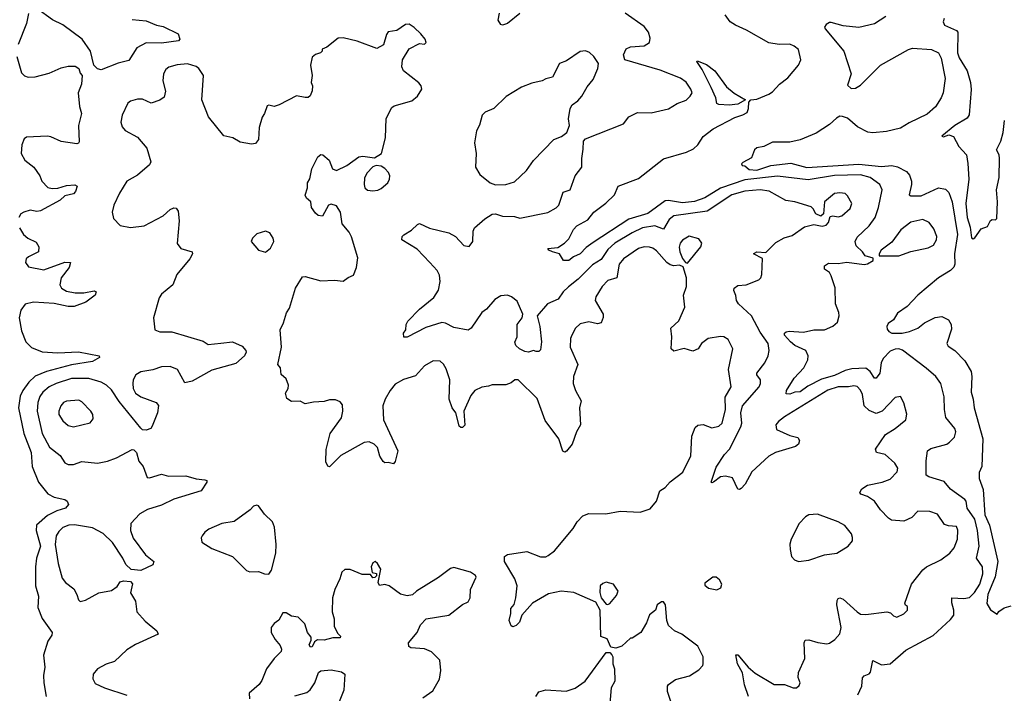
# Model space of a CAD drawing. Extents: x 1603745 to 1745082, y 385868 to 533966.
# Tile 521 of 646: x 1630205 to 1635895, y 484764 to 488658. Entities that reach past the tile are written whole.
import ezdxf

# ---------------------------------------------------------------- set-up
doc = ezdxf.new("R2010")
doc.units = 0

msp = doc.modelspace()

# ---------------------------------------------------------------- linework, layer by layer
at = {"layer": '0CON20XD'}
for points in [[(1630855, 488659.2), (1630935, 488651.1), (1630995, 488626.7), (1631035, 488618.5), (1631120, 488575), (1631131.2, 488545), (1631122.5, 488535), (1631025, 488520.9), (1630935, 488523.8), (1630882.5, 488495), (1630835, 488420.8), (1630774.3, 488405.7), (1630675, 488368), (1630654.2, 488374.2), (1630633.3, 488395), (1630614.3, 488475), (1630565.6, 488545), (1630455, 488627.1), (1630394.1, 488655.9), (1630305, 488722.7)], [(1630255, 488693.3), (1630243.9, 488635), (1630195.3, 488515)], [(1634455, 484880.9), (1634565, 484816), (1634625.8, 484815.8), (1634675, 484796.2), (1634695, 484796.7), (1634710.5, 484809.5), (1634716.2, 484825), (1634703.8, 484855), (1634705.8, 484885), (1634743.1, 484965), (1634739.4, 485055), (1634745, 485071.2), (1634765, 485072.9), (1634817, 485057), (1634869.3, 485050.7), (1634885.5, 485054.5), (1634915.5, 485074.5), (1634945, 485108.8), (1634952.1, 485145), (1634927.8, 485275), (1634928.8, 485301.2), (1634935, 485312.5), (1634945, 485316.7), (1634965, 485308.8), (1635045, 485234.4), (1635065, 485222.5), (1635095, 485220.5), (1635215.6, 485235.6), (1635238.3, 485228.3), (1635255, 485211.2), (1635275, 485203.8), (1635315, 485223.8), (1635336.7, 485245), (1635336.7, 485265), (1635323.9, 485273.9), (1635320.8, 485285), (1635360, 485395), (1635425, 485477.5), (1635445.5, 485494.5), (1635528, 485535), (1635581.4, 485575), (1635605.6, 485605), (1635625.6, 485655), (1635626.4, 485706.4), (1635618.8, 485728.8), (1635572, 485732), (1635549.5, 485739.5), (1635510.2, 485800.2), (1635465, 485815.6), (1635395, 485816), (1635360.4, 485779.6), (1635315, 485759.5), (1635243.3, 485765), (1635225.5, 485775.5), (1635180, 485825), (1635144.4, 485875), (1635105, 485901.8), (1635066.2, 485915), (1635060, 485925), (1635072.2, 485945), (1635105, 485967.1), (1635190, 485985), (1635235, 486001.1), (1635277.1, 486045), (1635280.8, 486065), (1635262.5, 486095), (1635206, 486145), (1635156.7, 486156.7), (1635150.6, 486175), (1635209.5, 486260.5), (1635264.2, 486295), (1635325.4, 486344.6), (1635332.3, 486377.7), (1635315, 486442.5), (1635295, 486478.8), (1635265, 486474.2), (1635188.8, 486395), (1635155, 486382.2), (1635115, 486399.1), (1635085.3, 486425), (1635075, 486491.4), (1635065, 486515.6), (1635045, 486536.5), (1635025, 486540.5), (1634995, 486534.6), (1634935, 486535.2), (1634875, 486516.3), (1634625, 486362.7), (1634590, 486335), (1634575.8, 486315), (1634578.8, 486288.8), (1634655, 486254.4), (1634702.3, 486242.3), (1634711.2, 486225), (1634705.9, 486204.1), (1634688.8, 486191.2), (1634573.1, 486156.9), (1634535, 486135.6), (1634436.2, 486045), (1634397.6, 485972.4), (1634375, 485947.5), (1634365, 485941.2), (1634355, 485943.3), (1634325, 486008.6), (1634285, 486020), (1634255, 486014.6), (1634215, 485984.3), (1634205, 485980), (1634202, 485985), (1634229.6, 486070.4), (1634277.7, 486145), (1634307.9, 486175), (1634373.6, 486305), (1634377.8, 486325), (1634372.3, 486385), (1634382.6, 486425), (1634478.2, 486535), (1634486, 486555), (1634485.5, 486575), (1634464.5, 486605), (1634464.4, 486615), (1634510.5, 486675), (1634531.1, 486715), (1634536.7, 486745), (1634531.1, 486785), (1634485, 486850.5), (1634433.7, 486945), (1634359.4, 487015), (1634347.1, 487035), (1634344.1, 487064.1), (1634331.7, 487091.7), (1634334, 487105), (1634355, 487121.4), (1634403.3, 487125), (1634476.2, 487153.8), (1634487.5, 487165), (1634493.9, 487183.9), (1634497.7, 487277.7), (1634446.7, 487305), (1634451.2, 487308.8), (1634465, 487315.4), (1634517.8, 487312.2), (1634575, 487369.1), (1634623.8, 487396.2), (1634669.3, 487410.7), (1634740.3, 487459.7), (1634795, 487474), (1634843.7, 487463.7), (1634865, 487470), (1634880, 487485), (1634890, 487520), (1634905, 487524), (1634935, 487517.9), (1634956.3, 487523.7), (1635005, 487566), (1635014.2, 487594.2), (1634989.8, 487639.8), (1634975, 487652.5), (1634945, 487657.1), (1634915, 487652.5), (1634856.2, 487605), (1634850, 487535), (1634835, 487521.2), (1634806.2, 487535), (1634791.4, 487565), (1634780, 487575), (1634685, 487604.5), (1634632.3, 487612.3), (1634535.8, 487665.8), (1634485, 487674.3), (1634395, 487666.4), (1634321.5, 487645), (1634179, 487551), (1633985, 487523.3), (1633958.2, 487501.8), (1633925, 487447.3), (1633875, 487465.3), (1633805, 487454.2), (1633745, 487426.2), (1633645, 487365.7), (1633605, 487329.1), (1633565, 487270.7), (1633515, 487240.7), (1633433.1, 487156.9), (1633375.9, 487114.1), (1633345.5, 487084.5), (1633318, 487042), (1633255.3, 487014.7), (1633195.5, 486945), (1633211.8, 486885), (1633221.1, 486795), (1633215, 486750), (1633205, 486740), (1633190.6, 486740.6), (1633175, 486745.8), (1633145, 486736), (1633125, 486739.6), (1633094.5, 486755), (1633071.9, 486775), (1633067, 486793), (1633079.5, 486825), (1633080.4, 486895), (1633108.1, 486935), (1633113.4, 486955), (1633080.2, 487030.2), (1633046.4, 487056.4), (1633025, 487064.5), (1632985, 487061.5), (1632950.6, 487039.4), (1632903.8, 486985), (1632875, 486966), (1632814.2, 486875), (1632797.5, 486862.5), (1632715, 486878.2), (1632665, 486904.1), (1632645, 486906.6), (1632552, 486878), (1632445, 486822), (1632425, 486823.3), (1632423.8, 486845), (1632437.1, 486865), (1632438, 486895), (1632448, 486915), (1632515, 486984.5), (1632598.6, 487051.4), (1632624.7, 487095), (1632634.6, 487145), (1632630.5, 487180.5), (1632617.4, 487207.4), (1632575.5, 487255), (1632501.3, 487331.3), (1632413.3, 487385), (1632416.1, 487403.9), (1632425, 487413.3), (1632469.1, 487440.9), (1632505, 487473.8), (1632515, 487478.8), (1632572.6, 487452.6), (1632685.5, 487425.5), (1632724.3, 487404.3), (1632772.7, 487352.7), (1632803.6, 487346.4), (1632823.8, 487375), (1632826.5, 487435), (1632834.4, 487455), (1632893.4, 487506.6), (1632935, 487533.1), (1632955, 487535.4), (1632995, 487522.7), (1633065, 487520.8), (1633095, 487510.6), (1633256.8, 487543.2), (1633305, 487569.2), (1633320.8, 487585), (1633345, 487660.8), (1633387.1, 487675), (1633414.6, 487755), (1633454.6, 487805.4), (1633453.5, 487855), (1633461.7, 487908.3), (1633463.2, 487955), (1633475, 487968), (1633694, 488055), (1633724.7, 488095.3), (1633775, 488121.1), (1633855, 488118.8), (1633955, 488142.5), (1634005, 488172.5), (1634057.4, 488192.6), (1634080.6, 488215), (1634090.6, 488235), (1634084.4, 488255), (1634056.9, 488296.9), (1634025, 488320), (1633906.6, 488366.6), (1633703.1, 488425), (1633693.8, 488455), (1633710.6, 488489.4), (1633735, 488501.1), (1633815, 488507.1), (1633844.2, 488525), (1633849.6, 488550.4), (1633839.6, 488585), (1633815, 488617.7), (1633705, 488694.4)], [(1633095, 488693.8), (1633025, 488636.2), (1632995, 488626.7), (1632985, 488630), (1632971.2, 488655), (1632978, 488695)], [(1635048.8, 484755), (1635072.1, 484805), (1635075.5, 484854.5), (1635085.5, 484864.5), (1635115, 484875.8), (1635122.8, 484887.2), (1635135, 484953.8), (1635185, 484929.6), (1635235, 484934.7), (1635327.3, 485012.7), (1635485, 485098.9), (1635585, 485190), (1635603.3, 485215), (1635604.5, 485245), (1635592.6, 485287.4), (1635592.5, 485315), (1635662.4, 485312.4), (1635695, 485318.2), (1635723.8, 485346.2), (1635753.4, 485395), (1635771.8, 485455), (1635768.9, 485495), (1635735.3, 485545), (1635751.1, 485615), (1635740.7, 485705), (1635725, 485771.5), (1635680.9, 485835), (1635675, 485873.8), (1635667.3, 485885), (1635584.8, 485944.8), (1635548.7, 485988.7), (1635458.8, 486015), (1635444.4, 486025), (1635443, 486107), (1635451.2, 486165), (1635470.6, 486179.4), (1635562.5, 486205), (1635578.8, 486215), (1635608, 486245), (1635615.8, 486275), (1635608.6, 486295), (1635558.3, 486358.3), (1635550, 486405), (1635547.8, 486477.8), (1635527.8, 486555), (1635498.9, 486595), (1635444.1, 486644.1), (1635307.5, 486747.5), (1635285.3, 486755.3), (1635265, 486753.1), (1635235, 486741.5), (1635195, 486698.5), (1635184.2, 486675), (1635176.8, 486615), (1635155, 486586.5), (1635144.7, 486584.7), (1635120.8, 486625), (1635095, 486643.9), (1635015, 486639.9), (1634975, 486629.8), (1634915, 486600.4), (1634839.4, 486580.6), (1634760.7, 486539.3), (1634715, 486505.8), (1634685, 486504.6), (1634655, 486492.9), (1634634.3, 486494.3), (1634636, 486515), (1634680.8, 486585), (1634737.5, 486645), (1634759.1, 486690.9), (1634762.7, 486715), (1634748.5, 486745), (1634684.5, 486774.5), (1634658.9, 486795), (1634625.6, 486835), (1634624.4, 486845.6), (1634635, 486854.2), (1634653, 486857), (1634735, 486850.9), (1634795, 486865.6), (1634855.5, 486864.5), (1634905, 486886.2), (1634930.7, 486909.3), (1634941.2, 486945), (1634940, 486965), (1634919.4, 487015), (1634918, 487108), (1634895, 487176.7), (1634885, 487196), (1634856.2, 487216.2), (1634856.2, 487235), (1634879.1, 487250.9), (1634935, 487247.5), (1634985, 487256.9), (1635085, 487242), (1635105, 487246.2), (1635137.5, 487265), (1635138.3, 487278.3), (1635092, 487292), (1635076.7, 487315), (1635039.7, 487349.7), (1635033.1, 487375), (1635045, 487400), (1635115, 487466.9), (1635148.5, 487515), (1635168.1, 487571.9), (1635189.1, 487675), (1635175.6, 487705), (1635121.1, 487745), (1635065, 487760.6), (1634915, 487757.6), (1634761.1, 487731.1), (1634585, 487752.6), (1634395, 487731.1), (1634255, 487684), (1634165, 487627.8), (1634105, 487606.2), (1634035, 487598.8), (1633955, 487613), (1633935, 487610.4), (1633835, 487538.2), (1633725, 487504.4), (1633519.8, 487370.2), (1633478.9, 487341.1), (1633445, 487303.8), (1633405, 487287.1), (1633378.8, 487265), (1633347.5, 487265), (1633324.1, 487304.1), (1633283.6, 487316.4), (1633263.3, 487325), (1633257.5, 487335), (1633315, 487340), (1633353.8, 487366.2), (1633378.8, 487391.2), (1633406.5, 487445), (1633425, 487466.7), (1633488.8, 487501.2), (1633522.9, 487545), (1633593.4, 487596.6), (1633642.9, 487645), (1633663.8, 487695), (1633780.8, 487739.2), (1633925, 487853.6), (1634058.3, 487891.7), (1634098.6, 487911.4), (1634124.1, 487935), (1634155, 487982.9), (1634213.2, 488026.8), (1634337.5, 488092.5), (1634385, 488106.7), (1634409.3, 488120.7), (1634417.5, 488145), (1634418.3, 488181.7), (1634430, 488195), (1634465, 488198.8), (1634535, 488226.9), (1634555, 488241.4), (1634595.4, 488284.6), (1634645, 488321.4), (1634705.8, 488395), (1634719.2, 488425), (1634706, 488485), (1634681.2, 488505), (1634655.4, 488515.4), (1634595, 488513.3), (1634534.1, 488524.1), (1634405, 488597.2), (1634342.5, 488625), (1634312, 488645), (1634282.5, 488685)], [(1635210, 488675), (1635145, 488634), (1635055, 488612), (1634965, 488622.5), (1634895, 488641.4), (1634885, 488642), (1634865, 488630), (1634855.8, 488615), (1634860, 488605), (1634967.3, 488475), (1635010, 488345), (1634988.3, 488278.3), (1635010.7, 488260.7), (1635035, 488262), (1635065, 488280), (1635180.6, 488395), (1635342, 488485), (1635365, 488492.5), (1635475.5, 488485.5), (1635515, 488465.8), (1635531.5, 488435), (1635553, 488317), (1635541.9, 488235), (1635530, 488205), (1635496.9, 488153.1), (1635449.2, 488110.8), (1635345, 488061.8), (1635295, 488029.6), (1635215, 488011.5), (1635135, 488003.8), (1635106.9, 488006.9), (1635047.8, 488037.8), (1634988.6, 488088.6), (1634961.2, 488098.8), (1634945, 488099.4), (1634925, 488088.1), (1634885, 488052.5), (1634807.6, 488002.4), (1634715, 487963.8), (1634655, 487949.2), (1634555, 487949.2), (1634505, 487924), (1634465, 487916.7), (1634452.5, 487905), (1634435, 487860), (1634385, 487832.5), (1634377.5, 487825), (1634380, 487815), (1634395, 487812.5), (1634421.3, 487791.3), (1634465, 487788.7), (1634545.5, 487814.5), (1634662, 487828), (1634755, 487802.8), (1635055, 487822.9), (1635185, 487809.7), (1635245.1, 487815.2), (1635277.8, 487807.8), (1635330.5, 487780.5), (1635348.1, 487758.1), (1635358.8, 487725), (1635359.6, 487705), (1635345.9, 487645.9), (1635355, 487638.6), (1635415, 487640), (1635515, 487685.6), (1635555, 487677.1), (1635575, 487658), (1635594.8, 487605), (1635624.3, 487415), (1635607.4, 487305), (1635610.4, 487245), (1635603.1, 487226.9), (1635585, 487207.3), (1635515.5, 487165), (1635395.3, 487064.7), (1635335, 487000), (1635279.1, 486960.9), (1635255, 486923.3), (1635225, 486902.5), (1635216.7, 486885), (1635218.3, 486868.3), (1635227.5, 486855), (1635245.6, 486845.6), (1635305.6, 486845.6), (1635347.3, 486855), (1635395.5, 486875), (1635434.5, 486905.5), (1635495, 486935.9), (1635535, 486941.2), (1635572.3, 486922.3), (1635588.1, 486895), (1635590.3, 486869.7), (1635562.5, 486785), (1635570.8, 486770.8), (1635609.2, 486745), (1635666.7, 486686.7), (1635703.5, 486625), (1635707.9, 486595), (1635703.2, 486505), (1635716.2, 486465), (1635721.5, 486415), (1635771.9, 486235), (1635766.4, 486075), (1635749.7, 486040.3), (1635750.8, 486005), (1635772.4, 485942.4), (1635783.5, 485795), (1635809, 485735), (1635857.6, 485525), (1635842.9, 485437.1), (1635801.2, 485335), (1635795, 485282.5), (1635815, 485247.5), (1635855, 485222.5), (1635863.6, 485236.4), (1635895, 485257.5), (1635935, 485270)], [(1635548.6, 488665), (1635542, 488645), (1635550, 488625), (1635618.8, 488595), (1635627.5, 488585), (1635625.2, 488465), (1635635, 488437.8), (1635681, 488361), (1635699.8, 488295), (1635703.2, 488253.2), (1635692.6, 488107.4), (1635681.5, 488088.5), (1635608.9, 488045), (1635534, 487984), (1635545, 487980), (1635575, 487992), (1635601.7, 487981.7), (1635632.5, 487925), (1635676.5, 487876.5), (1635684.1, 487825.9), (1635691.1, 487735), (1635672.5, 487595), (1635680.5, 487515), (1635697.4, 487457.4), (1635705, 487396.7), (1635715, 487391.2), (1635725, 487396.7), (1635761.7, 487448.3), (1635797.7, 487462.3), (1635815, 487497.5), (1635825, 487502.5), (1635845, 487500), (1635851.7, 487508.3), (1635856.9, 487605), (1635850, 487675), (1635865.3, 487744.7), (1635867.8, 487855), (1635865, 487876.7), (1635850.8, 487905), (1635875, 487955.8), (1635889.2, 488005), (1635897, 488075)], [(1632741.2, 486325), (1632726.2, 486385), (1632704.6, 486414.6), (1632687.5, 486465), (1632690.4, 486575), (1632669.4, 486639.4), (1632655, 486666.2), (1632635, 486684), (1632595, 486685.6), (1632545, 486657.1), (1632491.7, 486598.3), (1632422.2, 486577.8), (1632375, 486550.4), (1632346.1, 486515), (1632316.9, 486465), (1632304, 486425), (1632306.8, 486345), (1632390, 486165), (1632375.7, 486104.3), (1632365, 486090), (1632335, 486098), (1632315, 486096.2), (1632305, 486103.8), (1632287.3, 486135), (1632272.2, 486185), (1632253.4, 486203.4), (1632225, 486217.5), (1632195, 486214.5), (1632061.3, 486138.7), (1631995, 486073.3), (1631985, 486076.7), (1631975, 486102.5), (1631976.2, 486173.8), (1631998.6, 486265), (1632065, 486356.7), (1632073.1, 486395), (1632071.4, 486431.4), (1632057.9, 486447.9), (1632030.8, 486460.8), (1631995, 486460), (1631965, 486450), (1631902.3, 486447.7), (1631855, 486436.7), (1631825, 486452.5), (1631775, 486450), (1631748.3, 486468.3), (1631740.5, 486499.5), (1631756.7, 486525), (1631758, 486545), (1631745, 486582.5), (1631716.4, 486606.4), (1631712.5, 486645), (1631697.5, 486665), (1631717.5, 486765), (1631710, 486865), (1631730, 486905), (1631747.5, 486962.5), (1631765, 486990), (1631798.8, 487105), (1631839.3, 487170.7), (1631855, 487173.8), (1631945, 487147.8), (1632025, 487152.5), (1632075, 487146.2), (1632103.1, 487166.9), (1632135, 487180), (1632152, 487225), (1632158.8, 487281.2), (1632122.7, 487402.7), (1632108.9, 487428.9), (1632068.3, 487478.3), (1632058.1, 487545), (1632035, 487581.4), (1632005, 487590.8), (1631990, 487585), (1631955, 487522.5), (1631930, 487525), (1631915, 487540), (1631892.3, 487572.3), (1631886.7, 487605), (1631862.5, 487625), (1631853.9, 487643.9), (1631868, 487685), (1631868, 487715), (1631882.3, 487737.7), (1631893.8, 487795), (1631927.5, 487865), (1631945, 487877.5), (1631956, 487876), (1631993.8, 487845), (1632013.3, 487795), (1632035, 487786.7), (1632095, 487813.8), (1632164.5, 487865.5), (1632187.9, 487867.9), (1632255, 487858.8), (1632295.8, 487884.2), (1632318.6, 487975), (1632323.5, 488086.5), (1632355, 488150), (1632369.5, 488160.5), (1632470.6, 488189.4), (1632504.4, 488215.6), (1632530, 488255), (1632526, 488275), (1632512.1, 488292.1), (1632422.4, 488362.4), (1632414.3, 488385), (1632417.1, 488425), (1632455, 488489.2), (1632515, 488519.2), (1632545, 488516.7), (1632553.3, 488525), (1632548.8, 488545), (1632524, 488575), (1632485, 488612.5), (1632455, 488631.2), (1632435, 488628.8), (1632385, 488594.2), (1632335, 488588), (1632325, 488572.5), (1632307.5, 488512.5), (1632268.3, 488491.7), (1632155, 488534.2), (1632075, 488553.3), (1632045, 488550), (1631980.5, 488499.5), (1631953.3, 488486.7), (1631952.5, 488475), (1631943.6, 488466.4), (1631914, 488456), (1631895, 488440), (1631886.2, 488395), (1631896, 488335), (1631890, 488295), (1631896.7, 488275), (1631896.1, 488246.1), (1631883, 488217), (1631871.7, 488208.3), (1631855, 488207.5), (1631805, 488217.5), (1631705, 488166.2), (1631675, 488156.2), (1631645, 488163.3), (1631635, 488158.8), (1631620, 488115), (1631606.2, 488095), (1631588.8, 488035), (1631585.8, 487965), (1631567.9, 487942.1), (1631545, 487938.8), (1631478.8, 487948.8), (1631437.5, 487975), (1631385, 487986.7), (1631295.8, 488095.8), (1631257.5, 488195), (1631267.8, 488335), (1631240.6, 488375), (1631225, 488386.4), (1631175, 488401.5), (1631115, 488396.5), (1631066.4, 488383.6), (1631049.7, 488370.3), (1631036.9, 488345), (1631031.9, 488305), (1631046.9, 488245), (1631039.5, 488210.5), (1631015, 488192.9), (1630965, 488174.2), (1630915, 488198.5), (1630885, 488198.5), (1630845, 488186.5), (1630830.6, 488175), (1630797.1, 488105), (1630790, 488065), (1630797.3, 488037.3), (1630815, 488016.7), (1630885, 487978.8), (1630940, 487915), (1630963.1, 487835), (1630955, 487818.6), (1630885, 487759.4), (1630825, 487724.2), (1630781.5, 487655), (1630748.2, 487585), (1630739.5, 487545), (1630748, 487508), (1630785, 487468.8), (1630845.8, 487455.8), (1630925, 487465.8), (1631035, 487524.3), (1631075, 487560.8), (1631095, 487570), (1631108.8, 487568.8), (1631121.2, 487551.2), (1631125.7, 487495), (1631114.6, 487364.6), (1631136.2, 487335), (1631202.5, 487315), (1631203.3, 487305), (1631187.5, 487275), (1631113.1, 487185), (1631090, 487125), (1631025, 487071.2), (1631010.9, 487049.1), (1630978.1, 486935), (1630985.9, 486865.9), (1631015, 486853.1), (1631085, 486853.3), (1631265, 486798.6), (1631295, 486780.8), (1631368.3, 486788.3), (1631435, 486796), (1631490.7, 486770.7), (1631511.2, 486745), (1631513.3, 486735), (1631503.3, 486715), (1631455, 486670), (1631315, 486632), (1631202.3, 486567.7), (1631159.3, 486559.3), (1631117.5, 486635), (1631075, 486653.1), (1631025, 486651.5), (1630975, 486633.5), (1630905, 486621.5), (1630876.7, 486605), (1630861.5, 486575), (1630858.9, 486555), (1630861.5, 486525), (1630875, 486498.6), (1630905, 486476.9), (1630994.2, 486444.2), (1631007.7, 486427.7), (1631000.6, 486385), (1630971.2, 486308.8), (1630962.5, 486295), (1630935.8, 486284.2), (1630915, 486286.7), (1630905, 486296.7), (1630779.9, 486449.9), (1630735, 486517.9), (1630707.5, 486545), (1630675, 486562.9), (1630604.2, 486584.2), (1630505, 486584.2), (1630415, 486554.7), (1630375, 486535.3), (1630339.6, 486505), (1630321.1, 486478.9), (1630310.5, 486445), (1630305.8, 486395), (1630334.7, 486265), (1630376.5, 486186.5), (1630439.1, 486139.1), (1630465.6, 486095.6), (1630485, 486087.5), (1630515, 486087.5), (1630565, 486104.4), (1630654.5, 486094.5), (1630712.5, 486105), (1630763.8, 486125), (1630855, 486173.8), (1630865, 486171.2), (1630880, 486155), (1630892.9, 486105), (1630918.8, 486075), (1630942, 486012), (1630955, 486010), (1631025, 486030), (1631065, 486019.2), (1631165, 486021.4), (1631225, 486002.9), (1631275, 485998.8), (1631287.5, 485995), (1631287.5, 485985), (1631254, 485935), (1631095, 485886.7), (1631025, 485851.4), (1630944.4, 485825.6), (1630899, 485801), (1630847.5, 485745), (1630845.5, 485705), (1630860, 485660), (1630932, 485565), (1630980, 485525), (1630975, 485506.7), (1630905, 485473.8), (1630849.3, 485479.3), (1630818.1, 485508.1), (1630801.1, 485545), (1630740.6, 485635), (1630688, 485688), (1630625, 485720), (1630522, 485738), (1630488.8, 485735), (1630455, 485722.1), (1630430.5, 485699.5), (1630415.3, 485675), (1630409.4, 485625), (1630427.3, 485515), (1630449.5, 485429.5), (1630469.2, 485405), (1630517.6, 485367.6), (1630535.7, 485335), (1630544.1, 485304.1), (1630555, 485293.8), (1630585, 485303.1), (1630663.3, 485345), (1630735, 485357.5), (1630767.7, 485382.3), (1630785, 485408.8), (1630805, 485413.3), (1630845, 485410), (1630857, 485397), (1630846.2, 485345), (1630875, 485297.5), (1630881.2, 485235), (1630930.3, 485180.3), (1630996.7, 485125), (1631006.2, 485105), (1630874.2, 485045.8), (1630825, 485014.5), (1630752, 484948), (1630705, 484932.9), (1630655, 484905.6), (1630629.2, 484875), (1630627.7, 484847.7), (1630641.7, 484821.7), (1630695, 484795.7), (1630824.3, 484754.3)], [(1632955, 487702.9), (1633015, 487704.5), (1633065, 487720.5), (1633133.2, 487786.8), (1633175.4, 487844.6), (1633292, 487965), (1633336.9, 487983.1), (1633368, 488005), (1633382.2, 488045), (1633377.5, 488085), (1633385.6, 488145), (1633398.6, 488165), (1633430.6, 488189.4), (1633453.6, 488216.4), (1633485, 488270), (1633518.6, 488311.4), (1633545.6, 488375), (1633549.2, 488405), (1633523.8, 488445), (1633498.7, 488468.7), (1633475, 488476.9), (1633445, 488473.8), (1633365, 488420), (1633325, 488404), (1633283.8, 488325), (1633245, 488315.5), (1633225, 488303.3), (1633165, 488291.5), (1633105, 488267.1), (1633016.6, 488213.4), (1632945.9, 488144.1), (1632895, 488122.1), (1632877.8, 488105), (1632862.1, 488047.9), (1632845.7, 488015), (1632833.6, 487946.4), (1632842.2, 487885), (1632839.1, 487805), (1632865, 487762.2), (1632924.2, 487715), (1632955, 487702.9)], [(1630188.8, 488445), (1630215, 488350), (1630232.8, 488332.8), (1630254.5, 488324.5), (1630295, 488327.1), (1630375, 488349.2), (1630445, 488380), (1630485, 488388.6), (1630525, 488388), (1630546.7, 488375), (1630555, 488347.5), (1630566.7, 488335), (1630562.9, 488285), (1630542.5, 488235), (1630551.2, 488155), (1630562.5, 488115), (1630545.6, 488045), (1630548.3, 487951.7), (1630545, 487943.8), (1630535, 487940.8), (1630445, 487953.1), (1630385, 487980.5), (1630365, 487983.5), (1630245, 487978), (1630231.2, 487968.8), (1630217.1, 487935), (1630213.5, 487883.5), (1630235, 487846), (1630287.1, 487805), (1630322, 487755), (1630333.8, 487725), (1630368, 487688), (1630392.4, 487682.4), (1630425.4, 487684.6), (1630475, 487698.5), (1630523.3, 487703.3), (1630536.7, 487695), (1630528, 487665), (1630515, 487650.8), (1630465, 487640), (1630438.6, 487615), (1630325, 487552.5), (1630305, 487549.5), (1630265, 487556.2), (1630228.8, 487545), (1630211.4, 487535), (1630199.4, 487515)], [(1634305, 488164.2), (1634246.4, 488166.4), (1634235, 488174), (1634228.4, 488205), (1634201.3, 488265), (1634149.5, 488369.5), (1634117.5, 488415), (1634121.2, 488418.8), (1634175, 488399.1), (1634222.3, 488362.3), (1634289.4, 488269.4), (1634335, 488232.2), (1634400, 488195), (1634355, 488168.8), (1634305, 488164.2)], [(1632245, 487668.2), (1632275, 487672.5), (1632295, 487681.9), (1632331.9, 487715), (1632342.5, 487735), (1632344.4, 487755), (1632336.9, 487775), (1632315, 487798), (1632295, 487810), (1632266.1, 487813.9), (1632245, 487806.7), (1632210.4, 487769.6), (1632198.2, 487741.8), (1632196.7, 487705), (1632200.4, 487685), (1632215, 487672.9), (1632245, 487668.2)], [(1630204.4, 487455), (1630226.2, 487416.2), (1630252, 487395), (1630301.1, 487371.1), (1630315.9, 487344.1), (1630314, 487315), (1630255, 487287.8), (1630242.5, 487275), (1630239.4, 487255), (1630255, 487230), (1630345, 487211.9), (1630465, 487255.6), (1630498.8, 487255), (1630491.4, 487225), (1630445.4, 487165), (1630437.8, 487125), (1630447.1, 487105), (1630475, 487087.5), (1630525, 487079.3), (1630575, 487079.6), (1630635, 487091.2), (1630646.7, 487085), (1630642, 487065), (1630588, 487025), (1630519.8, 487000.2), (1630485, 486999.4), (1630405, 487016.2), (1630285.3, 487024.7), (1630237.2, 487012.8), (1630210.7, 486979.2), (1630202.2, 486935), (1630215, 486858.8), (1630240, 486795), (1630272.3, 486762.3), (1630335, 486737.2), (1630425, 486731.2), (1630545, 486737.4), (1630665, 486715.6), (1630666.2, 486705), (1630625, 486681.8), (1630505, 486663.4), (1630360.6, 486625), (1630295, 486597.7), (1630256.9, 486563.1), (1630222.2, 486515), (1630208.3, 486481.7), (1630198, 486415), (1630228.9, 486265), (1630270.7, 486155), (1630276.8, 486075), (1630314.6, 485985), (1630368, 485918), (1630405, 485898.5), (1630465, 485884.3), (1630480, 485875), (1630488, 485855), (1630468.8, 485835), (1630420.5, 485819.5), (1630365, 485791), (1630302.9, 485735), (1630299.6, 485705), (1630324.5, 485615), (1630301.4, 485545), (1630295.8, 485495), (1630297.2, 485385), (1630314.5, 485325), (1630310.7, 485259.3), (1630335, 485196), (1630392.5, 485115), (1630390.3, 485099.7), (1630367.5, 485065), (1630343.5, 484985), (1630349.5, 484915), (1630342.4, 484867.6), (1630344.4, 484825), (1630357.1, 484745)], [(1635172.5, 487292.5), (1635285, 487292.9), (1635355, 487318.6), (1635455, 487339.4), (1635485.7, 487355), (1635502.9, 487385), (1635505.6, 487405), (1635489.1, 487449.1), (1635460.8, 487485), (1635425, 487502.2), (1635355, 487487.9), (1635297, 487443), (1635245, 487372), (1635184.1, 487325.9), (1635172.5, 487305), (1635172.5, 487292.5)], [(1631625, 487314), (1631655, 487336.2), (1631672.9, 487375), (1631670, 487395), (1631651.2, 487425), (1631625, 487435.7), (1631575, 487419.2), (1631550.8, 487395), (1631542.9, 487375), (1631585, 487326), (1631625, 487314)], [(1634065, 487250), (1634140.8, 487345), (1634147.5, 487365), (1634130.9, 487390.9), (1634075, 487405.8), (1634035, 487383.8), (1634021.4, 487365), (1634017, 487343), (1634019.4, 487315), (1634035, 487276.7), (1634053.6, 487253.6), (1634065, 487250)], [(1633971.1, 484705), (1633948, 484775), (1633948.6, 484805), (1633954.2, 484815), (1633995, 484844.5), (1634076, 484865), (1634130.3, 484899.7), (1634154, 484925), (1634155.8, 484935), (1634154.2, 484975), (1634125, 485036), (1634031.2, 485105), (1633988.8, 485125), (1633955, 485156.7), (1633944.2, 485184.2), (1633936.7, 485275), (1633925, 485292.5), (1633915, 485292.5), (1633890, 485275), (1633880, 485245), (1633845, 485217.5), (1633827.7, 485172.3), (1633793.9, 485116.1), (1633745, 485083.3), (1633735, 485082.5), (1633685, 485037.5), (1633650, 485025), (1633621.7, 485031.7), (1633599.3, 485079.3), (1633563, 485093), (1633560, 485245), (1633535, 485290), (1633406.7, 485346.7), (1633335, 485354.1), (1633261.5, 485338.5), (1633169.4, 485285), (1633107.1, 485215), (1633094.2, 485175), (1633075, 485156), (1633055, 485148.8), (1633045, 485153.3), (1633034.5, 485184.5), (1633044.3, 485225), (1633044.2, 485255), (1633061.9, 485278.1), (1633073.1, 485315), (1633080, 485385), (1633066.7, 485425), (1633006, 485525), (1633006.7, 485555), (1633023.9, 485566.1), (1633135, 485583.8), (1633215, 485553.8), (1633245, 485553.3), (1633259.5, 485560.5), (1633295, 485586.7), (1633403, 485717), (1633426.2, 485755), (1633460.3, 485789.7), (1633495, 485804), (1633592.3, 485802.3), (1633675, 485816), (1633791.9, 485811.9), (1633848.7, 485831.3), (1633885.4, 485874.6), (1633905, 485934.2), (1633936.2, 485953.8), (1633965, 485986), (1634037.4, 486042.6), (1634083.6, 486136.4), (1634090.2, 486249.8), (1634108.7, 486301.3), (1634125, 486313.1), (1634155, 486317.8), (1634205, 486298.9), (1634245, 486308.1), (1634264.4, 486325), (1634284, 486405), (1634282.5, 486475), (1634317.5, 486535), (1634301.2, 486635), (1634327.1, 486755), (1634299.7, 486809.7), (1634275, 486823.8), (1634255, 486826), (1634183.3, 486815), (1634145, 486786.2), (1634126, 486755), (1634095, 486740.8), (1634045, 486756.5), (1633985, 486741.5), (1633969.2, 486755), (1633974.4, 486825), (1633968, 486875), (1634015, 486916.2), (1634049.2, 486995), (1634040.6, 487065), (1634059.2, 487115), (1634058.6, 487165), (1634040, 487230), (1634018, 487238), (1633985, 487234.3), (1633965, 487240.6), (1633945, 487254.5), (1633885, 487321.8), (1633865, 487336.8), (1633845, 487342.7), (1633815, 487344), (1633781.4, 487335), (1633694.5, 487275), (1633669.6, 487245), (1633656.9, 487165), (1633605, 487149.6), (1633571.1, 487115), (1633533.9, 487056.1), (1633530, 487035), (1633576.5, 486955), (1633576.8, 486936.8), (1633565.4, 486904.6), (1633545, 486900.5), (1633495, 486910.4), (1633445, 486899.6), (1633418.1, 486875), (1633395.7, 486835), (1633388.6, 486815), (1633386.9, 486765), (1633430.8, 486665), (1633405.8, 486595.8), (1633403.3, 486555), (1633417.1, 486515), (1633450, 486455), (1633440, 486415), (1633446, 486315), (1633423.3, 486275), (1633398.8, 486205), (1633365, 486163.3), (1633355, 486157.5), (1633343.9, 486163.9), (1633321.2, 486235), (1633241.7, 486341.7), (1633195, 486467.5), (1633085, 486576.2), (1633067.5, 486575), (1633045, 486558), (1633015, 486547.1), (1632935, 486548), (1632915, 486538.8), (1632875, 486534.3), (1632835.8, 486515), (1632812.1, 486485), (1632771.2, 486395), (1632777, 486313), (1632765, 486300), (1632755, 486300), (1632745, 486307.5), (1632741.2, 486325)], [(1630515, 486304.6), (1630613, 486327), (1630630.3, 486349.7), (1630627.5, 486375), (1630615.7, 486395), (1630565, 486448), (1630547.6, 486457.6), (1630475, 486452.5), (1630458, 486445), (1630441.9, 486425), (1630430.5, 486395), (1630431.8, 486375), (1630455, 486339.2), (1630485, 486311.9), (1630515, 486304.6)], [(1631645, 485453.3), (1631661.2, 485475), (1631685.8, 485574.2), (1631687.1, 485625), (1631677.5, 485725), (1631665.4, 485755.4), (1631619.7, 485799.7), (1631585, 485848.6), (1631575, 485851.4), (1631556.2, 485845), (1631536.2, 485823.8), (1631445, 485757.5), (1631372.5, 485745), (1631297.3, 485712.7), (1631274.1, 485695.9), (1631258.8, 485675), (1631253.6, 485663.6), (1631257, 485637), (1631315, 485601.2), (1631435.7, 485555.7), (1631515, 485473.3), (1631535, 485466.2), (1631585, 485468.8), (1631620, 485455), (1631645, 485453.3)], [(1634705.9, 485525.9), (1634765, 485533.3), (1634855.4, 485564.6), (1634926.7, 485575), (1634993.8, 485615), (1635018.8, 485645), (1635018.8, 485665), (1635012, 485685), (1634974.4, 485734.4), (1634935.4, 485755.4), (1634815, 485799.2), (1634765, 485796.2), (1634746.7, 485785), (1634710, 485745), (1634663.1, 485655), (1634655.8, 485625.8), (1634657.1, 485595), (1634666.2, 485555), (1634682.5, 485535), (1634705.9, 485525.9)], [(1632535, 484738), (1632592.4, 484777.6), (1632630.8, 484845), (1632638.6, 484895), (1632633.5, 484955), (1632585, 485002.9), (1632545, 485020.6), (1632465, 485027.5), (1632454, 485035), (1632452, 485055), (1632501.4, 485115), (1632520.9, 485159.1), (1632553.3, 485195), (1632685, 485216.7), (1632765, 485277.5), (1632796.5, 485293.5), (1632808.6, 485315), (1632810.8, 485365), (1632843.3, 485435), (1632840, 485445), (1632810, 485465), (1632715, 485490.6), (1632694.6, 485485.4), (1632625, 485434.2), (1632497.5, 485355), (1632475, 485332.5), (1632445, 485326.7), (1632406.4, 485336.4), (1632340, 485385), (1632315, 485393.3), (1632285, 485387.5), (1632277.5, 485405), (1632291.7, 485481.7), (1632273.6, 485513.6), (1632260, 485525), (1632245, 485517.5), (1632236.2, 485495), (1632241.7, 485461.7), (1632267, 485457), (1632267, 485443), (1632257, 485433), (1632245, 485432.5), (1632231.7, 485451.7), (1632185, 485451.2), (1632115, 485480), (1632085, 485480), (1632065.8, 485465), (1632054.5, 485425), (1632025.4, 485365), (1632013.3, 485315), (1632011.4, 485235), (1632022, 485195), (1632021.7, 485151.7), (1632041.2, 485111.2), (1632058.8, 485095), (1632056.7, 485085), (1632013.9, 485083.9), (1631965, 485071.9), (1631926, 485074), (1631909.3, 485060.7), (1631895, 485032.5), (1631885, 485030), (1631877.5, 485045), (1631889.3, 485070.7), (1631889.3, 485089.3), (1631868.8, 485115), (1631852.5, 485165), (1631815, 485203.3), (1631775, 485210), (1631745, 485230), (1631725, 485230), (1631702.3, 485187.7), (1631675, 485166.7), (1631658.8, 485145), (1631658.8, 485115), (1631681.2, 485075), (1631711.2, 485041.2), (1631718.8, 485018.8), (1631715.8, 485005), (1631676, 484965), (1631631.2, 484905), (1631605, 484837.5), (1631588.8, 484815), (1631532, 484765), (1631532.9, 484732.9)], [(1633605, 485277.5), (1633615, 485283.3), (1633655, 485328.8), (1633662.9, 485355), (1633636, 485395), (1633595, 485407.3), (1633575, 485399.5), (1633559.4, 485385), (1633557.6, 485347.6), (1633566, 485315), (1633595, 485280), (1633605, 485277.5)], [(1634235, 485362.5), (1634256.4, 485373.6), (1634262.5, 485395), (1634249.3, 485419.3), (1634230, 485435), (1634210, 485435), (1634165, 485400), (1634165, 485390), (1634185, 485372.5), (1634235, 485362.5)], [(1633188.8, 484745), (1633205, 484773.3), (1633245, 484784), (1633363.9, 484776.1), (1633415, 484793.8), (1633473.8, 484835), (1633595, 485000), (1633615, 485000), (1633627, 484987), (1633632.5, 484975), (1633632.5, 484935), (1633642.5, 484905), (1633643.8, 484835), (1633624.1, 484795.9), (1633615.6, 484704.4)], [(1634416.5, 484745), (1634393.6, 484813.6), (1634381.7, 484881.7), (1634353.9, 484935), (1634343.1, 484986.9), (1634355, 484985.7), (1634414.7, 484914.7), (1634455, 484880.9)], [(1631795, 484750), (1631865, 484768.8), (1631883.3, 484785), (1631910, 484825), (1631932.5, 484885), (1631946.1, 484893.9), (1632005, 484900), (1632065, 484888), (1632083.3, 484875), (1632077.5, 484782.5), (1632052, 484715)]]:
    msp.add_lwpolyline(points, dxfattribs=at)

doc.saveas('drawing.dxf')
